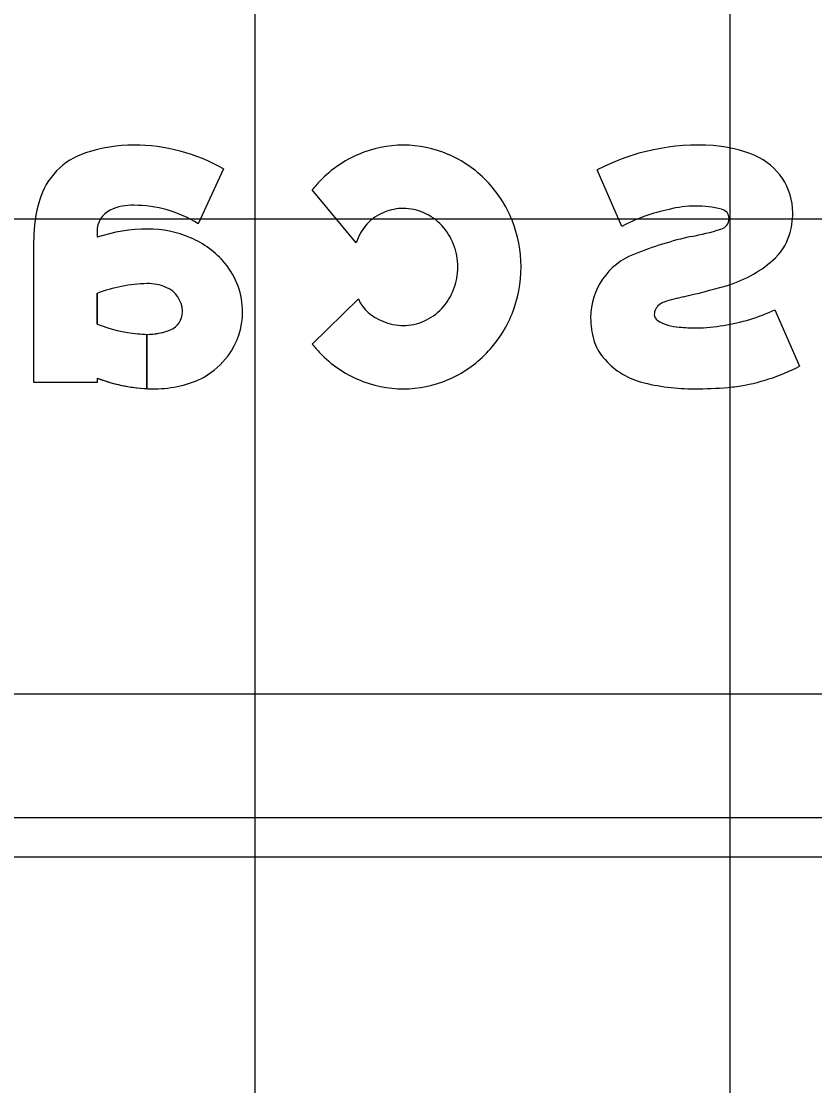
# Model space of a CAD drawing. Extents: x 1797809 to 2198143, y 249608 to 1237864.
# Drawn here: x 2197335.105 to 2197338.446, y 1237197.457 to 1237201.937 of the extents above; entities that cross this region are included whole.
import ezdxf

# ---------------------------------------------------------------- set-up
doc = ezdxf.new("R2010")
doc.units = 0
for name, color, linetype in [('GSBWFILL', 7, 'Continuous'), ('GSCOLORFILL', 7, 'Continuous'), ('GSOUTLINE', 7, 'Continuous'), ('GSSHT', 7, 'Continuous')]:
    doc.layers.add(name, color=color, linetype=linetype)

msp = doc.modelspace()

# ---------------------------------------------------------------- linework, layer by layer
at = {"layer": 'GSBWFILL'}
for p, q in [((2197337.6338, 1237201.0738), (2197337.5303, 1237201.3113)), ((2197336.515, 1237201.0042), (2197336.33, 1237201.2275)), ((2197336.33, 1237200.5782), (2197336.5242, 1237200.7683)), ((2197338.2778, 1237200.7224), (2197338.3813, 1237200.485)), ((2197338.3813, 1237200.485), (2197338.3813, 1237200.485))]:
    msp.add_line(p, q, dxfattribs=at)
for points in [[(2197335.9568, 1237201.3156), (2197335.8498, 1237201.0848)], [(2197335.4242, 1237201.0523), (2197335.4242, 1237201.0278)], [(2197335.4242, 1237200.4353), (2197335.4242, 1237200.4167), (2197335.1578, 1237200.4167), (2197335.1578, 1237201.0177)], [(2197335.4242, 1237200.792), (2197335.4242, 1237200.6625)], [(2197335.6339, 1237200.6194), (2197335.6339, 1237200.3909)], [(2197335.634, 1237200.3909), (2197335.634, 1237200.6194)]]:
    msp.add_lwpolyline(points, dxfattribs=at)
for centre, major_axis, ratio, start_param, end_param in [((2197335.5789, 1237200.7637), (0, -0.652), 0.999993, 3.141593, 3.458648), ((2197335.5789, 1237200.6522), (0, -0.7635), 0.999993, 2.623874, 3.141593), ((2197336.7136, 1237200.9365), (0, -0.4791), 0.999994, 3.141593, 3.546591), ((2197336.7136, 1237200.9365), (0, -0.4791), 0.999994, 2.736594, 3.141593), ((2197337.9543, 1237200.5026), (0, -0.9131), 0.999996, 3.072477, 3.624487), ((2197337.9778, 1237200.8591), (0, -0.5558), 0.999996, 2.743586, 3.070215), ((2197335.4691, 1237201.0984), (0, -0.2997), 0.999993, 3.458648, 4.427613), ((2197336.7206, 1237200.9202), (0, -0.4969), 0.999994, 3.546591, 3.944173), ((2197336.7066, 1237200.9202), (0, -0.4969), 0.999994, 2.339013, 2.736594), ((2197338.092, 1237201.1308), (0, -0.2611), 0.999996, 1.570796, 2.743586), ((2197336.7315, 1237200.9097), (0, -0.5121), 0.999994, 3.944173, 4.04284), ((2197336.6957, 1237200.9097), (0, -0.5121), 0.999994, 1.951491, 2.339013), ((2197335.7448, 1237201.0177), (0, -0.587), 0.999993, 4.427613, 4.712389), ((2197335.5241, 1237201.0523), (0, -0.0999), 0.999993, 3.602032, 4.712389), ((2197335.5694, 1237200.961), (0, -0.2018), 0.999993, 3.094343, 3.602032), ((2197335.5789, 1237200.6522), (0, -0.5104), 0.999993, 2.582097, 3.141593), ((2197336.708, 1237200.9464), (0, -0.2015), 0.999994, 3.515605, 4.421887), ((2197336.7136, 1237200.9359), (0, -0.2134), 0.999994, 3.141593, 3.521831), ((2197336.7136, 1237200.9359), (0, -0.2134), 0.999994, 2.722453, 3.141593), ((2197336.7065, 1237200.9199), (0, -0.2309), 0.999994, 2.319773, 2.722453), ((2197337.9748, 1237200.4335), (0, -0.7255), 0.999996, 3.338032, 3.630981), ((2197337.944, 1237200.7217), (0, -0.4376), 0.999996, 3.141593, 3.397636), ((2197337.944, 1237200.6971), (0, -0.4622), 0.999996, 2.901836, 3.141593), ((2197338.0451, 1237201.1071), (0, -0.04), 0.999996, 1.570796, 2.922682), ((2197338.0412, 1237201.1308), (0, -0.3118), 0.999996, 1.261814, 1.570796), ((2197336.6954, 1237200.9095), (0, -0.2461), 0.999994, 1.938383, 2.319773), ((2197336.6787, 1237200.9029), (0, -0.5304), 0.999994, 1.570796, 1.951491), ((2197338.0385, 1237201.1071), (0, -0.0466), 0.999996, 0.253513, 1.570796), ((2197335.6379, 1237200.3901), (0, -0.6725), 0.999993, 3.141593, 3.464907), ((2197335.6379, 1237200.6058), (0, -0.4568), 0.999993, 2.73708, 3.141593), ((2197337.7518, 1237202.0113), (0, -0.9951), 0.999996, 0.175996, 0.304513), ((2197338.1162, 1237201.1069), (0, -0.2331), 0.999996, 0.715933, 1.261814), ((2197335.6692, 1237200.6738), (0, -0.382), 0.999993, 2.265663, 2.742307), ((2197336.678, 1237200.9029), (0, -0.2647), 0.999994, 1.570796, 1.938383), ((2197338.2743, 1237199.4942), (0, -1.5763), 0.999996, 3.364401, 3.523567), ((2197337.7885, 1237200.6892), (0, -0.2864), 0.999996, 3.504827, 4.712389), ((2197335.7161, 1237200.713), (0, -0.3208), 0.999993, 1.570796, 2.265663), ((2197336.678, 1237200.9029), (0, -0.2647), 0.999994, 1.20321, 1.570796), ((2197336.6787, 1237200.9029), (0, -0.5304), 0.999994, 1.190101, 1.570796), ((2197337.9287, 1237201.3224), (0, -0.5188), 0.999996, 0.27219, 0.715933), ((2197335.6531, 1237200.1783), (0, -0.6549), 0.999993, 3.169955, 3.498593), ((2197335.6391, 1237200.6404), (0, -0.1926), 0.999993, 2.733046, 3.165323), ((2197335.6706, 1237200.7133), (0, -0.1132), 0.999993, 1.610807, 2.733046), ((2197337.1779, 1237203.9018), (0, -3.2051), 0.999996, 0.224926, 0.281465), ((2197336.6857, 1237200.8426), (0, -0.1778), 0.999994, 5.14383, 5.945277), ((2197336.6954, 1237200.8962), (0, -0.2461), 0.999994, 0.821819, 1.20321), ((2197338.2262, 1237199.3778), (0, -1.4387), 0.999996, 3.375497, 3.433827), ((2197336.7065, 1237200.8858), (0, -0.2309), 0.999994, 0.419139, 0.821819), ((2197337.8185, 1237200.7035), (0, -0.0483), 0.999996, 4.278426, 4.712389), ((2197337.8343, 1237200.6915), (0, -0.0678), 0.999996, 3.479847, 4.217048), ((2197337.9432, 1237201.4387), (0, -0.7906), 0.999996, 0.149874, 0.437042), ((2197335.7039, 1237200.713), (0, -0.0799), 0.999993, 0.384565, 1.570796), ((2197335.6633, 1237200.713), (0, -0.1206), 0.999993, 1.570796, 1.610807), ((2197335.7303, 1237200.713), (0, -0.3066), 0.999993, 0.927653, 1.570796), ((2197336.7136, 1237200.8698), (0, -0.2134), 0.999994, 5.864046, 6.283185), ((2197336.7136, 1237200.8698), (0, -0.2134), 0.999994, 0, 0.419139), ((2197336.6957, 1237200.8961), (0, -0.5121), 0.999994, 0.80258, 1.190101), ((2197337.8364, 1237200.6892), (0, -0.3343), 0.999996, 4.712389, 4.998228), ((2197337.8009, 1237200.7035), (0, -0.0308), 0.999996, 4.712389, 5.655546), ((2197337.8802, 1237200.8304), (0, -0.1804), 0.999996, 5.712813, 6.255364), ((2197335.6495, 1237201.2355), (0, -0.6157), 0.999993, 5.908557, 6.196216), ((2197335.634, 1237200.8858), (0, -0.2664), 0.999993, 0, 0.384565), ((2197337.9487, 1237201.407), (0, -0.7605), 0.999996, 6.186356, 6.283185), ((2197337.9487, 1237201.2524), (0, -0.6059), 0.999996, 0, 0.186782), ((2197335.634, 1237200.8858), (0, -0.2664), 0.999993, 6.140268, 6.282935), ((2197337.7074, 1237200.6513), (0, -0.1998), 0.999996, 4.998228, 5.415191), ((2197336.7315, 1237200.8961), (0, -0.5121), 0.999994, 5.381938, 5.480605), ((2197336.7206, 1237200.8855), (0, -0.4969), 0.999994, 5.480605, 5.878187), ((2197336.7066, 1237200.8855), (0, -0.4969), 0.999994, 0.404999, 0.80258), ((2197335.7031, 1237200.7334), (0, -0.3406), 0.999993, 0.530468, 0.927653), ((2197337.8001, 1237200.7253), (0, -0.3184), 0.999996, 5.404371, 6.010518), ((2197338.0013, 1237201.2148), (0, -0.8227), 0.999996, 0.141904, 0.480032), ((2197335.6682, 1237201.0699), (0, -0.6799), 0.999993, 5.916134, 6.232721), ((2197335.6682, 1237200.8484), (0, -0.4583), 0.999993, 0, 0.469149), ((2197336.7136, 1237200.8692), (0, -0.4791), 0.999994, 5.878187, 6.283185), ((2197336.7136, 1237200.8692), (0, -0.4791), 0.999994, 6.283185, 6.688184), ((2197337.9402, 1237201.2956), (0, -0.9056), 0.999996, 6.031098, 6.283185), ((2197335.6682, 1237201.0699), (0, -0.6799), 0.999993, 6.232819, 6.283185), ((2197337.9402, 1237202.026), (0, -1.636), 0.999996, 0, 0.085388), ((2197338.0235, 1237201.0596), (0, -0.666), 0.999996, 0.084614, 0.141904)]:
    msp.add_ellipse(centre, major_axis=major_axis, ratio=ratio, start_param=start_param, end_param=end_param, dxfattribs=at)
at = {"layer": 'GSCOLORFILL'}
for p, q in [((2197337.6338, 1237201.0738), (2197337.5303, 1237201.3113)), ((2197336.515, 1237201.0042), (2197336.33, 1237201.2275)), ((2197336.33, 1237200.5782), (2197336.5242, 1237200.7683)), ((2197338.2778, 1237200.7224), (2197338.3813, 1237200.485)), ((2197338.3813, 1237200.485), (2197338.3813, 1237200.485)), ((2197328.5503, 1237198.5862), (2197341.5356, 1237198.5862)), ((2197341.5356, 1237198.4197), (2197328.5503, 1237198.4197))]:
    msp.add_line(p, q, dxfattribs=at)
for points in [[(2197335.9568, 1237201.3156), (2197335.8498, 1237201.0848)], [(2197335.4242, 1237201.0523), (2197335.4242, 1237201.0278)], [(2197335.4242, 1237200.4353), (2197335.4242, 1237200.4167), (2197335.1578, 1237200.4167), (2197335.1578, 1237201.0177)], [(2197335.4242, 1237200.792), (2197335.4242, 1237200.6625)], [(2197335.6339, 1237200.6194), (2197335.6339, 1237200.3909)], [(2197335.634, 1237200.3909), (2197335.634, 1237200.6194)]]:
    msp.add_lwpolyline(points, dxfattribs=at)
for centre, major_axis, ratio, start_param, end_param in [((2197335.5789, 1237200.7637), (0, -0.652), 0.999993, 3.141593, 3.458648), ((2197335.5789, 1237200.6522), (0, -0.7635), 0.999993, 2.623874, 3.141593), ((2197336.7136, 1237200.9365), (0, -0.4791), 0.999994, 3.141593, 3.546591), ((2197336.7136, 1237200.9365), (0, -0.4791), 0.999994, 2.736594, 3.141593), ((2197337.9543, 1237200.5026), (0, -0.9131), 0.999996, 3.072477, 3.624487), ((2197337.9778, 1237200.8591), (0, -0.5558), 0.999996, 2.743586, 3.070215), ((2197335.4691, 1237201.0984), (0, -0.2997), 0.999993, 3.458648, 4.427613), ((2197336.7206, 1237200.9202), (0, -0.4969), 0.999994, 3.546591, 3.944173), ((2197336.7066, 1237200.9202), (0, -0.4969), 0.999994, 2.339013, 2.736594), ((2197338.092, 1237201.1308), (0, -0.2611), 0.999996, 1.570796, 2.743586), ((2197336.7315, 1237200.9097), (0, -0.5121), 0.999994, 3.944173, 4.04284), ((2197336.6957, 1237200.9097), (0, -0.5121), 0.999994, 1.951491, 2.339013), ((2197335.7448, 1237201.0177), (0, -0.587), 0.999993, 4.427613, 4.712389), ((2197335.5241, 1237201.0523), (0, -0.0999), 0.999993, 3.602032, 4.712389), ((2197335.5694, 1237200.961), (0, -0.2018), 0.999993, 3.094343, 3.602032), ((2197335.5789, 1237200.6522), (0, -0.5104), 0.999993, 2.582097, 3.141593), ((2197336.708, 1237200.9464), (0, -0.2015), 0.999994, 3.515605, 4.421887), ((2197336.7136, 1237200.9359), (0, -0.2134), 0.999994, 3.141593, 3.521831), ((2197336.7136, 1237200.9359), (0, -0.2134), 0.999994, 2.722453, 3.141593), ((2197336.7065, 1237200.9199), (0, -0.2309), 0.999994, 2.319773, 2.722453), ((2197337.9748, 1237200.4335), (0, -0.7255), 0.999996, 3.338032, 3.630981), ((2197337.944, 1237200.7217), (0, -0.4376), 0.999996, 3.141593, 3.397636), ((2197337.944, 1237200.6971), (0, -0.4622), 0.999996, 2.901836, 3.141593), ((2197338.0451, 1237201.1071), (0, -0.04), 0.999996, 1.570796, 2.922682), ((2197338.0412, 1237201.1308), (0, -0.3118), 0.999996, 1.261814, 1.570796), ((2197336.6954, 1237200.9095), (0, -0.2461), 0.999994, 1.938383, 2.319773), ((2197336.6787, 1237200.9029), (0, -0.5304), 0.999994, 1.570796, 1.951491), ((2197338.0385, 1237201.1071), (0, -0.0466), 0.999996, 0.253513, 1.570796), ((2197335.6379, 1237200.3901), (0, -0.6725), 0.999993, 3.141593, 3.464907), ((2197335.6379, 1237200.6058), (0, -0.4568), 0.999993, 2.73708, 3.141593), ((2197337.7518, 1237202.0113), (0, -0.9951), 0.999996, 0.175996, 0.304513), ((2197338.1162, 1237201.1069), (0, -0.2331), 0.999996, 0.715933, 1.261814), ((2197335.6692, 1237200.6738), (0, -0.382), 0.999993, 2.265663, 2.742307), ((2197336.678, 1237200.9029), (0, -0.2647), 0.999994, 1.570796, 1.938383), ((2197338.2743, 1237199.4942), (0, -1.5763), 0.999996, 3.364401, 3.523567), ((2197337.7885, 1237200.6892), (0, -0.2864), 0.999996, 3.504827, 4.712389), ((2197335.7161, 1237200.713), (0, -0.3208), 0.999993, 1.570796, 2.265663), ((2197336.678, 1237200.9029), (0, -0.2647), 0.999994, 1.20321, 1.570796), ((2197336.6787, 1237200.9029), (0, -0.5304), 0.999994, 1.190101, 1.570796), ((2197337.9287, 1237201.3224), (0, -0.5188), 0.999996, 0.27219, 0.715933), ((2197335.6531, 1237200.1783), (0, -0.6549), 0.999993, 3.169955, 3.498593), ((2197335.6391, 1237200.6404), (0, -0.1926), 0.999993, 2.733046, 3.165323), ((2197335.6706, 1237200.7133), (0, -0.1132), 0.999993, 1.610807, 2.733046), ((2197337.1779, 1237203.9018), (0, -3.2051), 0.999996, 0.224926, 0.281465), ((2197336.6857, 1237200.8426), (0, -0.1778), 0.999994, 5.14383, 5.945277), ((2197336.6954, 1237200.8962), (0, -0.2461), 0.999994, 0.821819, 1.20321), ((2197338.2262, 1237199.3778), (0, -1.4387), 0.999996, 3.375497, 3.433827), ((2197336.7065, 1237200.8858), (0, -0.2309), 0.999994, 0.419139, 0.821819), ((2197337.8185, 1237200.7035), (0, -0.0483), 0.999996, 4.278426, 4.712389), ((2197337.8343, 1237200.6915), (0, -0.0678), 0.999996, 3.479847, 4.217048), ((2197337.9432, 1237201.4387), (0, -0.7906), 0.999996, 0.149874, 0.437042), ((2197335.7039, 1237200.713), (0, -0.0799), 0.999993, 0.384565, 1.570796), ((2197335.6633, 1237200.713), (0, -0.1206), 0.999993, 1.570796, 1.610807), ((2197335.7303, 1237200.713), (0, -0.3066), 0.999993, 0.927653, 1.570796), ((2197336.7136, 1237200.8698), (0, -0.2134), 0.999994, 5.864046, 6.283185), ((2197336.7136, 1237200.8698), (0, -0.2134), 0.999994, 0, 0.419139), ((2197336.6957, 1237200.8961), (0, -0.5121), 0.999994, 0.80258, 1.190101), ((2197337.8364, 1237200.6892), (0, -0.3343), 0.999996, 4.712389, 4.998228), ((2197337.8009, 1237200.7035), (0, -0.0308), 0.999996, 4.712389, 5.655546), ((2197337.8802, 1237200.8304), (0, -0.1804), 0.999996, 5.712813, 6.255364), ((2197335.6495, 1237201.2355), (0, -0.6157), 0.999993, 5.908557, 6.196216), ((2197335.634, 1237200.8858), (0, -0.2664), 0.999993, 0, 0.384565), ((2197337.9487, 1237201.407), (0, -0.7605), 0.999996, 6.186356, 6.283185), ((2197337.9487, 1237201.2524), (0, -0.6059), 0.999996, 0, 0.186782), ((2197335.634, 1237200.8858), (0, -0.2664), 0.999993, 6.140268, 6.282935), ((2197337.7074, 1237200.6513), (0, -0.1998), 0.999996, 4.998228, 5.415191), ((2197336.7315, 1237200.8961), (0, -0.5121), 0.999994, 5.381938, 5.480605), ((2197336.7206, 1237200.8855), (0, -0.4969), 0.999994, 5.480605, 5.878187), ((2197336.7066, 1237200.8855), (0, -0.4969), 0.999994, 0.404999, 0.80258), ((2197335.7031, 1237200.7334), (0, -0.3406), 0.999993, 0.530468, 0.927653), ((2197337.8001, 1237200.7253), (0, -0.3184), 0.999996, 5.404371, 6.010518), ((2197338.0013, 1237201.2148), (0, -0.8227), 0.999996, 0.141904, 0.480032), ((2197335.6682, 1237201.0699), (0, -0.6799), 0.999993, 5.916134, 6.232721), ((2197335.6682, 1237200.8484), (0, -0.4583), 0.999993, 0, 0.469149), ((2197336.7136, 1237200.8692), (0, -0.4791), 0.999994, 5.878187, 6.283185), ((2197336.7136, 1237200.8692), (0, -0.4791), 0.999994, 6.283185, 6.688184), ((2197337.9402, 1237201.2956), (0, -0.9056), 0.999996, 6.031098, 6.283185), ((2197335.6682, 1237201.0699), (0, -0.6799), 0.999993, 6.232819, 6.283185), ((2197337.9402, 1237202.026), (0, -1.636), 0.999996, 0, 0.085388), ((2197338.0235, 1237201.0596), (0, -0.666), 0.999996, 0.084614, 0.141904)]:
    msp.add_ellipse(centre, major_axis=major_axis, ratio=ratio, start_param=start_param, end_param=end_param, dxfattribs=at)
at = {"layer": 'GSOUTLINE'}
for p, q in [((2197337.6338, 1237201.0738), (2197337.5303, 1237201.3113)), ((2197336.515, 1237201.0042), (2197336.33, 1237201.2275)), ((2197336.33, 1237200.5782), (2197336.5242, 1237200.7683)), ((2197338.2778, 1237200.7224), (2197338.3813, 1237200.485)), ((2197338.3813, 1237200.485), (2197338.3813, 1237200.485))]:
    msp.add_line(p, q, dxfattribs=at)
for points in [[(2197335.9568, 1237201.3156), (2197335.8498, 1237201.0848)], [(2197335.4242, 1237201.0523), (2197335.4242, 1237201.0278)], [(2197335.4242, 1237200.4353), (2197335.4242, 1237200.4167), (2197335.1578, 1237200.4167), (2197335.1578, 1237201.0177)], [(2197335.4242, 1237200.6625), (2197335.4242, 1237200.792)]]:
    msp.add_lwpolyline(points, dxfattribs=at)
for centre, major_axis, ratio, start_param, end_param in [((2197335.5789, 1237200.7637), (0, -0.652), 0.999993, 3.141593, 3.458648), ((2197335.5789, 1237200.6522), (0, -0.7635), 0.999993, 2.623874, 3.141593), ((2197336.7136, 1237200.9365), (0, -0.4791), 0.999994, 3.141593, 3.546591), ((2197336.7136, 1237200.9365), (0, -0.4791), 0.999994, 2.736594, 3.141593), ((2197337.9543, 1237200.5026), (0, -0.9131), 0.999996, 3.072477, 3.624487), ((2197337.9778, 1237200.8591), (0, -0.5558), 0.999996, 2.743586, 3.070215), ((2197335.4691, 1237201.0984), (0, -0.2997), 0.999993, 3.458648, 4.427613), ((2197336.7206, 1237200.9202), (0, -0.4969), 0.999994, 3.546591, 3.944173), ((2197336.7066, 1237200.9202), (0, -0.4969), 0.999994, 2.339013, 2.736594), ((2197338.092, 1237201.1308), (0, -0.2611), 0.999996, 1.570796, 2.743586), ((2197336.7315, 1237200.9097), (0, -0.5121), 0.999994, 3.944173, 4.04284), ((2197336.6957, 1237200.9097), (0, -0.5121), 0.999994, 1.951491, 2.339013), ((2197335.7448, 1237201.0177), (0, -0.587), 0.999993, 4.427613, 4.712389), ((2197335.5241, 1237201.0523), (0, -0.0999), 0.999993, 3.602032, 4.712389), ((2197335.5694, 1237200.961), (0, -0.2018), 0.999993, 3.094343, 3.602032), ((2197335.5789, 1237200.6522), (0, -0.5104), 0.999993, 2.582097, 3.141593), ((2197336.708, 1237200.9464), (0, -0.2015), 0.999994, 3.515605, 4.421887), ((2197336.7136, 1237200.9359), (0, -0.2134), 0.999994, 3.141593, 3.521831), ((2197336.7136, 1237200.9359), (0, -0.2134), 0.999994, 2.722453, 3.141593), ((2197336.7065, 1237200.9199), (0, -0.2309), 0.999994, 2.319773, 2.722453), ((2197337.9748, 1237200.4335), (0, -0.7255), 0.999996, 3.338032, 3.630981), ((2197337.944, 1237200.7217), (0, -0.4376), 0.999996, 3.141593, 3.397636), ((2197337.944, 1237200.6971), (0, -0.4622), 0.999996, 2.901836, 3.141593), ((2197338.0451, 1237201.1071), (0, -0.04), 0.999996, 1.570796, 2.922682), ((2197338.0412, 1237201.1308), (0, -0.3118), 0.999996, 1.261814, 1.570796), ((2197336.6954, 1237200.9095), (0, -0.2461), 0.999994, 1.938383, 2.319773), ((2197336.6787, 1237200.9029), (0, -0.5304), 0.999994, 1.570796, 1.951491), ((2197338.0385, 1237201.1071), (0, -0.0466), 0.999996, 0.253513, 1.570796), ((2197335.6379, 1237200.3901), (0, -0.6725), 0.999993, 3.141593, 3.464907), ((2197335.6379, 1237200.6058), (0, -0.4568), 0.999993, 2.73708, 3.141593), ((2197337.7518, 1237202.0113), (0, -0.9951), 0.999996, 0.175996, 0.304513), ((2197338.1162, 1237201.1069), (0, -0.2331), 0.999996, 0.715933, 1.261814), ((2197335.6692, 1237200.6738), (0, -0.382), 0.999993, 2.265663, 2.742307), ((2197336.678, 1237200.9029), (0, -0.2647), 0.999994, 1.570796, 1.938383), ((2197338.2743, 1237199.4942), (0, -1.5763), 0.999996, 3.364401, 3.523567), ((2197337.7885, 1237200.6892), (0, -0.2864), 0.999996, 3.504827, 4.712389), ((2197335.7161, 1237200.713), (0, -0.3208), 0.999993, 1.570796, 2.265663), ((2197336.678, 1237200.9029), (0, -0.2647), 0.999994, 1.20321, 1.570796), ((2197336.6787, 1237200.9029), (0, -0.5304), 0.999994, 1.190101, 1.570796), ((2197337.9287, 1237201.3224), (0, -0.5188), 0.999996, 0.27219, 0.715933), ((2197335.6531, 1237200.1783), (0, -0.6549), 0.999993, 3.169991, 3.498593), ((2197335.6391, 1237200.6404), (0, -0.1926), 0.999993, 2.733046, 3.165198), ((2197335.6348, 1237200.823), (0, -0.00999), 0.999993, 3.165198, 3.169991), ((2197335.6706, 1237200.7133), (0, -0.1132), 0.999993, 1.610807, 2.733046), ((2197337.1779, 1237203.9018), (0, -3.2051), 0.999996, 0.224926, 0.281465), ((2197336.6857, 1237200.8426), (0, -0.1778), 0.999994, 5.14383, 5.945277), ((2197336.6954, 1237200.8962), (0, -0.2461), 0.999994, 0.821819, 1.20321), ((2197338.2262, 1237199.3778), (0, -1.4387), 0.999996, 3.375497, 3.433827), ((2197336.7065, 1237200.8858), (0, -0.2309), 0.999994, 0.419139, 0.821819), ((2197337.8185, 1237200.7035), (0, -0.0483), 0.999996, 4.278426, 4.712389), ((2197337.8343, 1237200.6915), (0, -0.0678), 0.999996, 3.479847, 4.217048), ((2197337.9432, 1237201.4387), (0, -0.7906), 0.999996, 0.149874, 0.437042), ((2197335.7039, 1237200.713), (0, -0.0799), 0.999993, 0.384565, 1.570796), ((2197335.6633, 1237200.713), (0, -0.1206), 0.999993, 1.570796, 1.610807), ((2197335.7303, 1237200.713), (0, -0.3066), 0.999993, 0.927653, 1.570796), ((2197336.7136, 1237200.8698), (0, -0.2134), 0.999994, 5.864046, 6.283185), ((2197336.7136, 1237200.8698), (0, -0.2134), 0.999994, 0, 0.419139), ((2197336.6957, 1237200.8961), (0, -0.5121), 0.999994, 0.80258, 1.190101), ((2197337.8364, 1237200.6892), (0, -0.3343), 0.999996, 4.712389, 4.998228), ((2197337.8009, 1237200.7035), (0, -0.0308), 0.999996, 4.712389, 5.655546), ((2197337.8802, 1237200.8304), (0, -0.1804), 0.999996, 5.712813, 6.255364), ((2197335.6495, 1237201.2355), (0, -0.6157), 0.999993, 5.908557, 6.196216), ((2197335.634, 1237200.8858), (0, -0.2664), 0.999993, 6.140268, 6.667751), ((2197337.9487, 1237201.407), (0, -0.7605), 0.999996, 6.186356, 6.283185), ((2197337.9487, 1237201.2524), (0, -0.6059), 0.999996, 0, 0.186782), ((2197337.7074, 1237200.6513), (0, -0.1998), 0.999996, 4.998228, 5.415191), ((2197336.7315, 1237200.8961), (0, -0.5121), 0.999994, 5.381938, 5.480605), ((2197336.7206, 1237200.8855), (0, -0.4969), 0.999994, 5.480605, 5.878187), ((2197336.7066, 1237200.8855), (0, -0.4969), 0.999994, 0.404999, 0.80258), ((2197335.7031, 1237200.7334), (0, -0.3406), 0.999993, 0.530468, 0.927653), ((2197337.8001, 1237200.7253), (0, -0.3184), 0.999996, 5.404371, 6.010518), ((2197338.0013, 1237201.2148), (0, -0.8227), 0.999996, 0.141904, 0.480032), ((2197335.6682, 1237201.0699), (0, -0.6799), 0.999993, 5.916134, 6.283185), ((2197335.6682, 1237200.8484), (0, -0.4583), 0.999993, 0, 0.469149), ((2197336.7136, 1237200.8692), (0, -0.4791), 0.999994, 5.878187, 6.283185), ((2197336.7136, 1237200.8692), (0, -0.4791), 0.999994, 6.283185, 6.688184), ((2197337.9402, 1237201.2956), (0, -0.9056), 0.999996, 6.031098, 6.283185), ((2197337.9402, 1237202.026), (0, -1.636), 0.999996, 0, 0.085388), ((2197338.0235, 1237201.0596), (0, -0.666), 0.999996, 0.084614, 0.141904)]:
    msp.add_ellipse(centre, major_axis=major_axis, ratio=ratio, start_param=start_param, end_param=end_param, dxfattribs=at)
at = {"layer": 'GSSHT'}
for p, q in [((2197336.0894, 1237163.1062), (2197336.0894, 1237223.1062)), ((2197338.0894, 1237163.1062), (2197338.0894, 1237223.1062)), ((2197288.0894, 1237201.1062), (2197408.0894, 1237201.1062)), ((2197288.0894, 1237199.1062), (2197408.0894, 1237199.1062))]:
    msp.add_line(p, q, dxfattribs=at)

doc.saveas('drawing.dxf')
